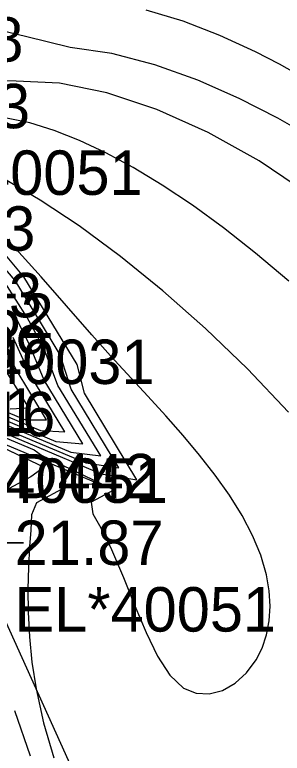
# Model space of a CAD drawing. Extents: x 2356077 to 2359823, y 225951 to 227822.
# Drawn here: x 2356620.46 to 2356635.48, y 227038.77 to 227080.33 of the extents above; entities that cross this region are included whole.
import ezdxf

# ---------------------------------------------------------------- set-up
doc = ezdxf.new("R2010")
doc.units = 0
for name, color, linetype in [('DTM Contours Major', 7, 'Continuous'), ('DTM Contours Minor', 7, 'Continuous'), ('Exist DTM Breakline', 7, 'Continuous'), ('Exist DTM Breakline Cogo Comment', 7, 'Continuous'), ('Exist DTM Breakline Cogo Elevation', 7, 'Continuous'), ('Exist DTM Breakline Cogo Number', 7, 'Continuous'), ('Exist DTM Breakline Cogo Point CELL', 7, 'Continuous'), ('Exist DTM Drainline Cogo Comment', 7, 'Continuous'), ('Exist DTM Drainline Cogo Elevation', 7, 'Continuous'), ('Exist DTM Drainline Cogo Number', 7, 'Continuous'), ('PH Exist DTM Point', 7, 'Continuous')]:
    doc.layers.add(name, color=color, linetype=linetype)

msp = doc.modelspace()

# ---------------------------------------------------------------- linework, layer by layer
at = {"layer": 'DTM Contours Major'}
for points in [[(2356635.858, 227065.331), (2356633.99, 227066.919), (2356632.184, 227068.347), (2356630.436, 227069.622), (2356628.744, 227070.75), (2356627.104, 227071.739), (2356625.574, 227072.563), (2356624.093, 227073.259), (2356622.666, 227073.82), (2356621.298, 227074.242), (2356619.994, 227074.516)], [(2356616.574, 227058.681), (2356623.609, 227055.717), (2356625.295, 227055.51), (2356622.887, 227059.475), (2356622.118, 227061.528), (2356621.15, 227063.287), (2356619.919, 227065.241)], [(2356618.159, 227056.757), (2356622.118, 227054.863), (2356621.37, 227054.33), (2356619.663, 227053.414)], [(2356620.446, 227041.168), (2356621.329, 227038.631)]]:
    msp.add_lwpolyline(points, dxfattribs=at)
at = {"layer": 'DTM Contours Minor'}
for points in [[(2356636.963, 227070.232), (2356634.195, 227072.11), (2356631.326, 227073.711), (2356628.44, 227074.998), (2356625.625, 227075.933), (2356622.964, 227076.48), (2356620.543, 227076.6), (2356619.299, 227076.642), (2356618.011, 227076.713), (2356617.387, 227076.015), (2356616.504, 227075.626), (2356615.642, 227075.223), (2356614.945, 227074.589), (2356614.264, 227074.216), (2356613.421, 227074.003), (2356612.755, 227073.62), (2356612.109, 227073.371), (2356610.658, 227073.076), (2356610.442, 227073.125), (2356609.487, 227073.538), (2356608.86, 227073.546), (2356606.31, 227073.489), (2356605.68, 227073.627), (2356597.909, 227093.597)], [(2356636.626, 227076.821), (2356635.32, 227077.557), (2356633.973, 227078.253), (2356631.978, 227079.174), (2356629.924, 227079.969), (2356627.848, 227080.584)], [(2356636.159, 227073.983), (2356635.236, 227074.506), (2356633.063, 227075.624), (2356630.736, 227076.651), (2356628.33, 227077.519), (2356625.918, 227078.157), (2356623.574, 227078.497), (2356621.06, 227079.106), (2356619.321, 227079.531)], [(2356635.826, 227057.963), (2356633.525, 227060.401), (2356631.169, 227062.676), (2356628.776, 227064.797), (2356626.397, 227066.731), (2356624.086, 227068.445), (2356621.894, 227069.907), (2356619.875, 227071.084)], [(2356614.32, 227058.885), (2356621.552, 227055.838), (2356621.958, 227055.538), (2356626.044, 227053.59), (2356624.757, 227052.899), (2356624.837, 227052.249), (2356625.214, 227051.596), (2356625.562, 227050.925), (2356625.889, 227050.238), (2356626.571, 227048.653), (2356627.209, 227047.068), (2356627.836, 227045.569), (2356628.48, 227044.242), (2356629.173, 227043.17), (2356629.944, 227042.44), (2356630.647, 227042.144), (2356631.387, 227042.108), (2356632.131, 227042.305), (2356632.841, 227042.708), (2356633.484, 227043.291), (2356634.024, 227044.026), (2356634.355, 227044.694), (2356634.597, 227045.429), (2356634.746, 227046.218), (2356634.8, 227047.052), (2356634.755, 227047.918), (2356634.608, 227048.807), (2356634.285, 227049.913), (2356633.818, 227051.031), (2356633.224, 227052.157), (2356632.52, 227053.287), (2356631.721, 227054.418), (2356630.844, 227055.546), (2356629.919, 227056.651), (2356628.946, 227057.756), (2356627.935, 227058.868), (2356625.843, 227061.141), (2356624.785, 227062.316), (2356621.933, 227065.579), (2356620.526, 227067.164), (2356619.125, 227068.647)], [(2356616.947, 227058.275), (2356624.46, 227055.109), (2356626.309, 227054.835), (2356623.619, 227059.263), (2356623.001, 227061.202), (2356621.847, 227063.133), (2356620.488, 227065.371), (2356618.851, 227067.271)], [(2356617.315, 227057.872), (2356625.311, 227054.502), (2356627.322, 227054.162), (2356624.371, 227059.043), (2356623.962, 227060.646), (2356620.961, 227065.586), (2356619.358, 227067.492)], [(2356616.196, 227059.089), (2356622.758, 227056.324), (2356624.28, 227056.187), (2356622.108, 227059.762), (2356621.243, 227061.851), (2356620.432, 227063.475)], [(2356615.429, 227059.91), (2356621.056, 227057.538), (2356622.25, 227057.541), (2356620.474, 227060.465), (2356619.521, 227062.481)], [(2356615.814, 227059.499), (2356621.907, 227056.931), (2356623.265, 227056.864), (2356621.301, 227060.098), (2356620.377, 227062.169)], [(2356620.204, 227058.146), (2356621.242, 227058.207), (2356619.664, 227060.805)], [(2356617.794, 227033.127), (2356611.142, 227053.555), (2356611.021, 227054.342), (2356610.932, 227055.304), (2356610.731, 227056.39), (2356610.269, 227058.718), (2356611.565, 227059.441), (2356611.672, 227059.633), (2356625.148, 227053.954), (2356623.347, 227053.767), (2356621.671, 227052.867), (2356621.399, 227052.198), (2356621.353, 227051.332), (2356621.288, 227050.414), (2356621.224, 227049.252), (2356621.192, 227048.014), (2356621.205, 227046.705), (2356621.278, 227045.33), (2356621.423, 227043.892), (2356621.656, 227042.398), (2356622.08, 227040.478), (2356622.654, 227038.515)]]:
    msp.add_lwpolyline(points, dxfattribs=at)
at = {"layer": 'Exist DTM Breakline'}
msp.add_line((2356627.301, 227029.877), (2356617.949, 227050.619), dxfattribs=at)
at = {"layer": 'Exist DTM Breakline Cogo Point CELL'}
msp.add_lwpolyline([(2356617.949, 227053.619), (2356617.949, 227047.619), (2356617.949, 227050.619), (2356620.949, 227050.619), (2356614.949, 227050.619)], dxfattribs=at)
at = {"layer": 'PH Exist DTM Point'}
msp.add_line((2356628.508, 227052.966), (2356628.508, 227052.966), dxfattribs=at)

# ---------------------------------------------------------------- texts
at = {"layer": 'Exist DTM Breakline Cogo Comment'}
for s, p in [('EL*40051', (2356612.954, 227070.196)), ('EL*40052', (2356607.964, 227062.142)), ('BL*40051', (2356614.37, 227052.862)), ('EL*40051', (2356620.449, 227045.619))]:
    msp.add_text(s, height=2.5, dxfattribs=at).set_placement(p)
at = {"layer": 'Exist DTM Breakline Cogo Elevation'}
for s, p in [('23.13', (2356612.954, 227073.946)), ('23.16', (2356614.37, 227056.612)), ('21.87', (2356620.449, 227049.369))]:
    msp.add_text(s, height=2.5, dxfattribs=at).set_placement(p)
at = {"layer": 'Exist DTM Breakline Cogo Number'}
for s, p in [('D438', (2356612.954, 227077.696)), ('D439', (2356614.37, 227060.362)), ('D442', (2356620.449, 227053.119))]:
    msp.add_text(s, height=2.5, dxfattribs=at).set_placement(p)
at = {"layer": 'Exist DTM Drainline Cogo Comment'}
for s, p in [('BL*40031', (2356613.624, 227059.552)), ('BL*40051', (2356607.024, 227056.802))]:
    msp.add_text(s, height=2.5, dxfattribs=at).set_placement(p)
at = {"layer": 'Exist DTM Drainline Cogo Elevation'}
msp.add_text('18.03', height=2.5, dxfattribs=at).set_placement((2356613.624, 227063.302))
at = {"layer": 'Exist DTM Drainline Cogo Number'}
msp.add_text('D443', height=2.5, dxfattribs=at).set_placement((2356613.624, 227067.052))

doc.saveas('drawing.dxf')
